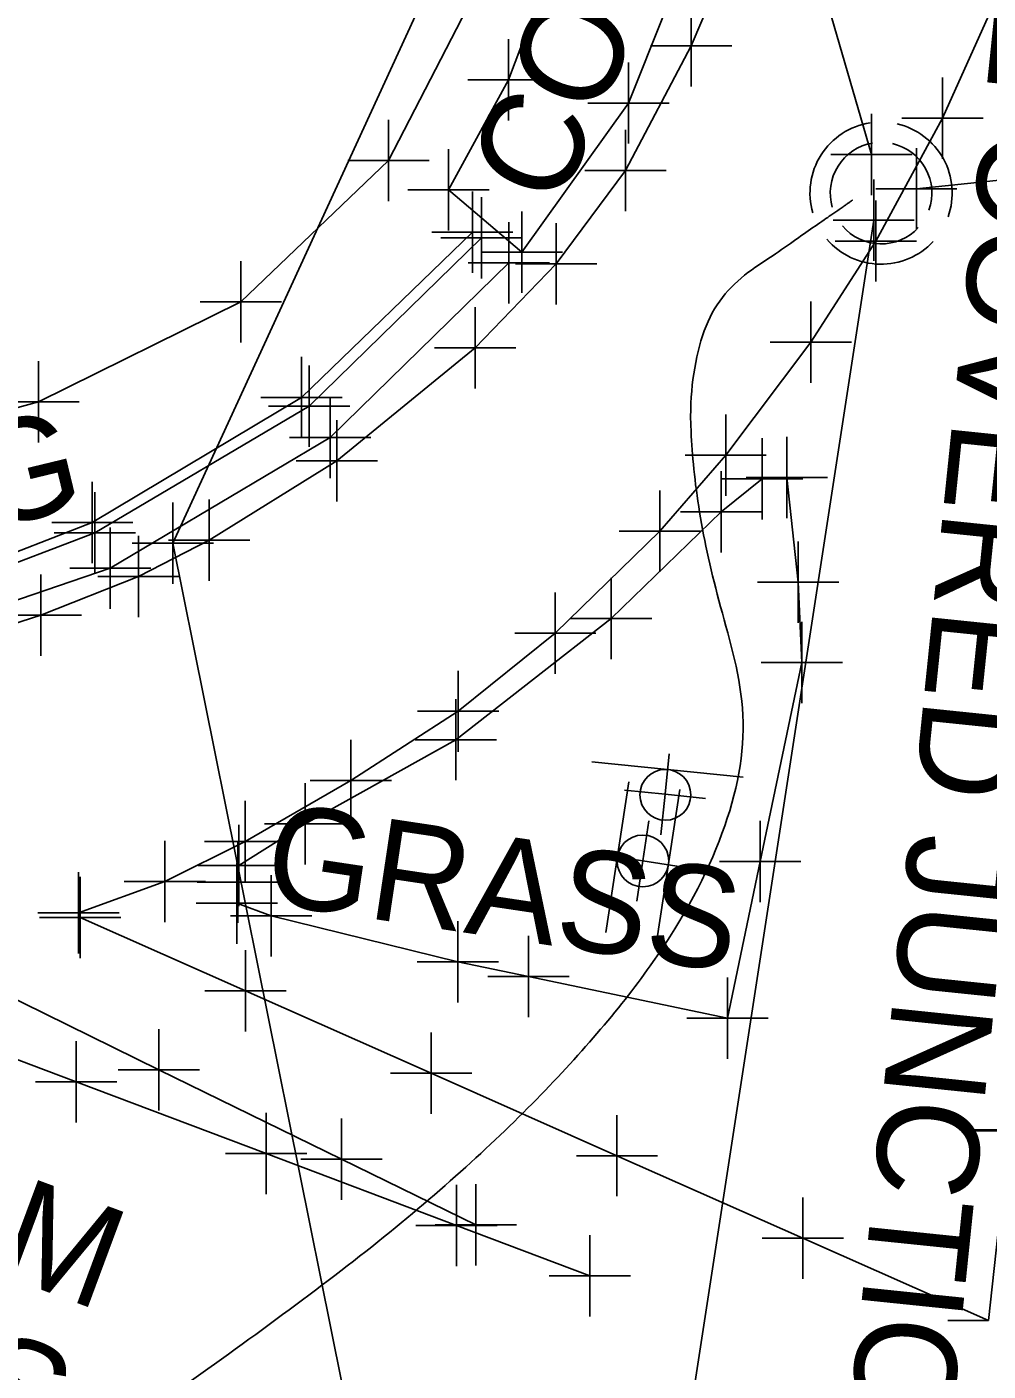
# Model space of a CAD drawing. Extents: x 0 to 1944463, y 0 to 420651.
# Drawn here: x 1942663.4 to 1942710.7, y 417899.8 to 417966 of the extents above; entities that cross this region are included whole.
import ezdxf

# ---------------------------------------------------------------- set-up
doc = ezdxf.new("R2010")
doc.units = 0
for name, color, linetype in [('SUR - DRG - Storm Sewer', 7, 'Continuous'), ('SUR - DRG - Storm Sewer - Points - Locators', 7, 'Continuous'), ('SUR - DRG - Storm Sewer Text', 7, 'Continuous'), ('SUR - DTM - Breaklines', 7, 'Continuous'), ('SUR - DTM - Breaklines - Points - Locators', 7, 'Continuous'), ('SUR - PROPERTY - Property Lines', 7, 'Continuous'), ('SUR - TR-CTRL - Pavement Marking', 7, 'Continuous'), ('SUR - TR-CTRL - Pavement Marking - Points - Locators', 7, 'Continuous'), ('SUR - TR-CTRL - Signs and Devices', 7, 'Continuous'), ('SUR - TR-CTRL - Signs and Devices - Points - Locators', 7, 'Continuous'), ('SUR - TRAN - Features', 7, 'Continuous'), ('SUR - TRAN - Features - Points - Locators', 7, 'Continuous'), ('SUR - TRAN - Features Text', 7, 'Continuous'), ('SUR - TRAN - Roads', 7, 'Continuous'), ('SUR - UTL - Water', 7, 'Continuous'), ('SUR - UTL - Water - Points - Locators', 7, 'Continuous'), ('SUR - VEG - Features Text', 7, 'Continuous')]:
    doc.layers.add(name, color=color, linetype=linetype)

msp = doc.modelspace()

# ---------------------------------------------------------------- linework, layer by layer
at = {"layer": 'SUR - DRG - Storm Sewer'}
for points in [[(1942697.74, 417984.43), (1942704.94, 417959.68)], [(1942707.15, 417957.98), (1942765.52, 417964.09)], [(1942684.47, 417822.65), (1942705.05, 417956.44)]]:
    msp.add_lwpolyline(points, dxfattribs=at)
for radius, start, end in [(3.5, 98.95945, 196.2542), (3.5, 340.55316, 76.99944), (2.5, 99.76186, 196.20006), (2.5, 340.55043, 77.09543), (2.5, 220.31418, 317.14876), (3.5, 220.39621, 317.18929)]:
    msp.add_arc((1942705.415, 417957.776), radius, start, end, dxfattribs=at)
at = {"layer": 'SUR - DRG - Storm Sewer - Points - Locators'}
for p, q in [((1942704.94, 417959.68), (1942704.94, 417961.68)), ((1942704.94, 417959.68), (1942702.94, 417959.68)), ((1942704.94, 417959.68), (1942706.94, 417959.68)), ((1942704.94, 417959.68), (1942704.94, 417957.68)), ((1942707.15, 417957.98), (1942707.15, 417959.98)), ((1942705.05, 417956.44), (1942705.05, 417958.44)), ((1942707.15, 417957.98), (1942705.15, 417957.98)), ((1942707.15, 417957.98), (1942709.15, 417957.98)), ((1942707.15, 417957.98), (1942707.15, 417955.98)), ((1942705.05, 417956.44), (1942703.05, 417956.44)), ((1942705.05, 417956.44), (1942707.05, 417956.44)), ((1942705.05, 417956.44), (1942705.05, 417954.44))]:
    msp.add_line(p, q, dxfattribs=at)
at = {"layer": 'SUR - DRG - Storm Sewer Text'}
msp.add_open_spline([(1942669.882, 417898.211), (1942702.516, 417920.534), (1942693.666, 417950.237), (1942704, 417957.423), (1942704, 417957.423)], degree=2, dxfattribs=at)
at = {"layer": 'SUR - DTM - Breaklines'}
msp.add_lwpolyline([(1942685.297, 417955.859), (1942676.889, 417947.714), (1942666.594, 417941.573), (1942660.843, 417939.335), (1942656.509, 417938.363), (1942649.358, 417937.437), (1942636.623, 417938.399), (1942632.036, 417939.625), (1942629.744, 417940.346)], dxfattribs=at)
at = {"layer": 'SUR - DTM - Breaklines - Points - Locators'}
for p, q in [((1942685.297, 417955.859), (1942685.297, 417957.859)), ((1942685.297, 417955.859), (1942683.297, 417955.859)), ((1942685.297, 417955.859), (1942687.297, 417955.859)), ((1942685.297, 417955.859), (1942685.297, 417953.859)), ((1942676.889, 417947.714), (1942676.889, 417949.714)), ((1942676.889, 417947.714), (1942674.889, 417947.714)), ((1942676.889, 417947.714), (1942678.889, 417947.714)), ((1942676.889, 417947.714), (1942676.889, 417945.714)), ((1942666.594, 417941.573), (1942666.594, 417943.573)), ((1942666.594, 417941.573), (1942664.594, 417941.573)), ((1942666.594, 417941.573), (1942668.594, 417941.573)), ((1942666.594, 417941.573), (1942666.594, 417939.573))]:
    msp.add_line(p, q, dxfattribs=at)
at = {"layer": 'SUR - PROPERTY - Property Lines'}
for p, q in [((1942687.089, 417954.342), (1942687.089, 417956.342)), ((1942687.089, 417954.342), (1942685.089, 417954.342)), ((1942687.089, 417954.342), (1942689.089, 417954.342)), ((1942687.089, 417954.342), (1942687.089, 417952.342)), ((1942678.294, 417945.748), (1942678.294, 417947.748)), ((1942678.294, 417945.748), (1942676.294, 417945.748)), ((1942678.294, 417945.748), (1942680.294, 417945.748)), ((1942678.294, 417945.748), (1942678.294, 417943.748)), ((1942667.479, 417939.317), (1942667.479, 417941.317)), ((1942667.479, 417939.317), (1942665.479, 417939.317)), ((1942667.479, 417939.317), (1942669.479, 417939.317)), ((1942667.479, 417939.317), (1942667.479, 417937.317))]:
    msp.add_line(p, q, dxfattribs=at)
at = {"layer": 'SUR - TR-CTRL - Pavement Marking'}
for points in [[(1942665.913, 417922.363), (1942670.164, 417923.909), (1942674.114, 417925.872), (1942679.318, 417928.871), (1942684.604, 417932.279), (1942689.382, 417936.13), (1942694.525, 417941.14), (1942697.766, 417944.888), (1942701.955, 417950.442), (1942705.156, 417955.418), (1942708.434, 417961.464), (1942712.494, 417970.489), (1942714.857, 417977.11), (1942717.146, 417985.311), (1942718.352, 417990.527), (1942720.019, 417997.736), (1942720.824, 418003.396), (1942721.189, 418007.698)], [(1942645.587, 417933.58), (1942649.699, 417933.77), (1942653.296, 417934.12), (1942657.08, 417934.891), (1942660.635, 417935.908), (1942664.061, 417937.014), (1942668.862, 417938.918), (1942672.344, 417940.694), (1942678.623, 417944.602), (1942685.435, 417950.164), (1942689.424, 417954.288), (1942692.83, 417958.889), (1942696.065, 417965.023), (1942699.596, 417973.295), (1942702.808, 417982.766), (1942703.587, 417985.063), (1942706.084, 417994.747), (1942706.133, 417994.935), (1942707.497, 418001.805)], [(1942720.337, 417998.196), (1942719.42, 417988.238), (1942718.503, 417978.28), (1942717.586, 417968.322), (1942716.668, 417958.364), (1942716.027, 417951.404), (1942714.949, 417941.463), (1942713.87, 417931.521), (1942712.791, 417921.579), (1942711.713, 417911.638), (1942710.701, 417902.312), (1942701.559, 417906.365), (1942692.417, 417910.417), (1942683.275, 417914.47), (1942674.133, 417918.522), (1942665.998, 417922.128)], [(1942660.891, 417919.045), (1942669.872, 417914.647), (1942678.853, 417910.249), (1942685.47, 417907.01)], [(1942656.446, 417917.584), (1942665.801, 417914.052), (1942675.156, 417910.519), (1942684.512, 417906.987), (1942691.074, 417904.509)]]:
    msp.add_lwpolyline(points, dxfattribs=at)
at = {"layer": 'SUR - TR-CTRL - Pavement Marking - Points - Locators'}
for p, q in [((1942696.065, 417965.023), (1942696.065, 417967.023)), ((1942696.065, 417965.023), (1942694.065, 417965.023)), ((1942696.065, 417965.023), (1942698.065, 417965.023)), ((1942696.065, 417965.023), (1942696.065, 417963.023)), ((1942708.434, 417961.464), (1942708.434, 417963.464)), ((1942692.83, 417958.889), (1942692.83, 417960.889)), ((1942708.434, 417961.464), (1942706.434, 417961.464)), ((1942708.434, 417961.464), (1942710.434, 417961.464)), ((1942708.434, 417961.464), (1942708.434, 417959.464)), ((1942692.83, 417958.889), (1942690.83, 417958.889)), ((1942692.83, 417958.889), (1942694.83, 417958.889)), ((1942692.83, 417958.889), (1942692.83, 417956.889)), ((1942705.156, 417955.418), (1942705.156, 417957.418)), ((1942689.424, 417954.288), (1942689.424, 417956.288)), ((1942705.156, 417955.418), (1942703.156, 417955.418)), ((1942705.156, 417955.418), (1942707.156, 417955.418)), ((1942705.156, 417955.418), (1942705.156, 417953.418)), ((1942689.424, 417954.288), (1942687.424, 417954.288)), ((1942689.424, 417954.288), (1942691.424, 417954.288)), ((1942689.424, 417954.288), (1942689.424, 417952.288)), ((1942701.955, 417950.442), (1942701.955, 417952.442)), ((1942685.435, 417950.164), (1942685.435, 417952.164)), ((1942701.955, 417950.442), (1942699.955, 417950.442)), ((1942701.955, 417950.442), (1942703.955, 417950.442)), ((1942701.955, 417950.442), (1942701.955, 417948.442)), ((1942685.435, 417950.164), (1942683.435, 417950.164)), ((1942685.435, 417950.164), (1942687.435, 417950.164)), ((1942685.435, 417950.164), (1942685.435, 417948.164)), ((1942678.623, 417944.602), (1942678.623, 417946.602)), ((1942697.766, 417944.888), (1942697.766, 417946.888)), ((1942678.623, 417944.602), (1942676.623, 417944.602)), ((1942678.623, 417944.602), (1942680.623, 417944.602)), ((1942678.623, 417944.602), (1942678.623, 417942.602)), ((1942697.766, 417944.888), (1942695.766, 417944.888)), ((1942697.766, 417944.888), (1942699.766, 417944.888)), ((1942697.766, 417944.888), (1942697.766, 417942.888)), ((1942694.525, 417941.14), (1942694.525, 417943.14)), ((1942672.344, 417940.694), (1942672.344, 417942.694)), ((1942694.525, 417941.14), (1942692.525, 417941.14)), ((1942694.525, 417941.14), (1942696.525, 417941.14)), ((1942694.525, 417941.14), (1942694.525, 417939.14)), ((1942668.862, 417938.918), (1942668.862, 417940.918)), ((1942672.344, 417940.694), (1942670.344, 417940.694)), ((1942672.344, 417940.694), (1942674.344, 417940.694)), ((1942672.344, 417940.694), (1942672.344, 417938.694)), ((1942664.061, 417937.014), (1942664.061, 417939.014)), ((1942668.862, 417938.918), (1942666.862, 417938.918)), ((1942668.862, 417938.918), (1942670.862, 417938.918)), ((1942668.862, 417938.918), (1942668.862, 417936.918)), ((1942689.382, 417936.13), (1942689.382, 417938.13)), ((1942664.061, 417937.014), (1942662.061, 417937.014)), ((1942664.061, 417937.014), (1942666.061, 417937.014)), ((1942664.061, 417937.014), (1942664.061, 417935.014)), ((1942689.382, 417936.13), (1942687.382, 417936.13)), ((1942689.382, 417936.13), (1942691.382, 417936.13)), ((1942689.382, 417936.13), (1942689.382, 417934.13)), ((1942684.604, 417932.279), (1942684.604, 417934.279)), ((1942684.604, 417932.279), (1942682.604, 417932.279)), ((1942684.604, 417932.279), (1942686.604, 417932.279)), ((1942684.604, 417932.279), (1942684.604, 417930.279)), ((1942679.318, 417928.871), (1942679.318, 417930.871)), ((1942679.318, 417928.871), (1942677.318, 417928.871)), ((1942679.318, 417928.871), (1942681.318, 417928.871)), ((1942679.318, 417928.871), (1942679.318, 417926.871)), ((1942674.114, 417925.872), (1942674.114, 417927.872)), ((1942670.164, 417923.909), (1942670.164, 417925.909)), ((1942674.114, 417925.872), (1942672.114, 417925.872)), ((1942674.114, 417925.872), (1942676.114, 417925.872)), ((1942674.114, 417925.872), (1942674.114, 417923.872)), ((1942665.913, 417922.363), (1942665.913, 417924.363)), ((1942665.998, 417922.128), (1942665.998, 417924.128)), ((1942670.164, 417923.909), (1942668.164, 417923.909)), ((1942670.164, 417923.909), (1942672.164, 417923.909)), ((1942670.164, 417923.909), (1942670.164, 417921.909)), ((1942665.913, 417922.363), (1942663.913, 417922.363)), ((1942665.998, 417922.128), (1942663.998, 417922.128)), ((1942665.913, 417922.363), (1942667.913, 417922.363)), ((1942665.913, 417922.363), (1942665.913, 417920.363)), ((1942665.998, 417922.128), (1942667.998, 417922.128)), ((1942665.998, 417922.128), (1942665.998, 417920.128)), ((1942674.133, 417918.522), (1942674.133, 417920.522)), ((1942674.133, 417918.522), (1942672.133, 417918.522)), ((1942674.133, 417918.522), (1942676.133, 417918.522)), ((1942674.133, 417918.522), (1942674.133, 417916.522)), ((1942669.872, 417914.647), (1942669.872, 417916.647)), ((1942665.801, 417914.052), (1942665.801, 417916.052)), ((1942683.275, 417914.47), (1942683.275, 417916.47)), ((1942669.872, 417914.647), (1942667.872, 417914.647)), ((1942669.872, 417914.647), (1942671.872, 417914.647)), ((1942669.872, 417914.647), (1942669.872, 417912.647)), ((1942665.801, 417914.052), (1942663.801, 417914.052)), ((1942665.801, 417914.052), (1942667.801, 417914.052)), ((1942665.801, 417914.052), (1942665.801, 417912.052)), ((1942683.275, 417914.47), (1942681.275, 417914.47)), ((1942683.275, 417914.47), (1942685.275, 417914.47)), ((1942683.275, 417914.47), (1942683.275, 417912.47)), ((1942675.156, 417910.519), (1942675.156, 417912.519)), ((1942678.853, 417910.249), (1942678.853, 417912.249)), ((1942692.417, 417910.417), (1942692.417, 417912.417)), ((1942711.713, 417911.638), (1942709.713, 417911.638)), ((1942711.936, 417911.681), (1942709.936, 417911.681)), ((1942675.156, 417910.519), (1942673.156, 417910.519)), ((1942675.156, 417910.519), (1942677.156, 417910.519)), ((1942675.156, 417910.519), (1942675.156, 417908.519)), ((1942678.853, 417910.249), (1942676.853, 417910.249)), ((1942678.853, 417910.249), (1942680.853, 417910.249)), ((1942678.853, 417910.249), (1942678.853, 417908.249)), ((1942692.417, 417910.417), (1942690.417, 417910.417)), ((1942692.417, 417910.417), (1942694.417, 417910.417)), ((1942692.417, 417910.417), (1942692.417, 417908.417)), ((1942684.512, 417906.987), (1942684.512, 417908.987)), ((1942685.47, 417907.01), (1942685.47, 417909.01)), ((1942701.559, 417906.365), (1942701.559, 417908.365)), ((1942684.512, 417906.987), (1942682.512, 417906.987)), ((1942685.47, 417907.01), (1942683.47, 417907.01)), ((1942684.512, 417906.987), (1942686.512, 417906.987)), ((1942684.512, 417906.987), (1942684.512, 417904.987)), ((1942685.47, 417907.01), (1942687.47, 417907.01)), ((1942685.47, 417907.01), (1942685.47, 417905.01)), ((1942691.074, 417904.509), (1942691.074, 417906.509)), ((1942701.559, 417906.365), (1942699.559, 417906.365)), ((1942701.559, 417906.365), (1942703.559, 417906.365)), ((1942701.559, 417906.365), (1942701.559, 417904.365)), ((1942691.074, 417904.509), (1942689.074, 417904.509)), ((1942691.074, 417904.509), (1942693.074, 417904.509)), ((1942691.074, 417904.509), (1942691.074, 417902.509)), ((1942710.701, 417902.312), (1942708.701, 417902.312))]:
    msp.add_line(p, q, dxfattribs=at)
at = {"layer": 'SUR - TR-CTRL - Signs and Devices'}
for p, q in [((1942691.173, 417929.797), (1942698.634, 417929.039)), ((1942691.869, 417921.404), (1942692.997, 417928.818)), ((1942694.383, 417921.022), (1942695.511, 417928.436))]:
    msp.add_line(p, q, dxfattribs=at)
for centre, radius in [((1942694.799, 417928.172), 1.25), ((1942693.69, 417924.92), 1.272)]:
    msp.add_circle(centre, radius, dxfattribs=at)
at = {"layer": 'SUR - TR-CTRL - Signs and Devices - Points - Locators'}
for p, q in [((1942694.78, 417928.2), (1942694.982, 417930.19)), ((1942694.78, 417928.2), (1942692.79, 417928.402)), ((1942694.78, 417928.2), (1942694.578, 417926.21)), ((1942694.78, 417928.2), (1942696.77, 417927.998)), ((1942693.69, 417924.92), (1942693.991, 417926.897)), ((1942693.69, 417924.92), (1942691.713, 417925.221)), ((1942693.69, 417924.92), (1942693.389, 417922.943)), ((1942693.69, 417924.92), (1942695.667, 417924.619))]:
    msp.add_line(p, q, dxfattribs=at)
at = {"layer": 'SUR - TRAN - Features'}
for points in [[(1942681.17, 417959.383), (1942673.903, 417952.428), (1942663.948, 417947.512), (1942659.162, 417946.199), (1942648.806, 417945.321), (1942636.691, 417947.474), (1942596.65, 417962.462), (1942571.454, 417971.669), (1942525.793, 417989.287)], [(1942681.17, 417959.383), (1942686.591, 417969.881), (1942690.596, 417982.098)], [(1942698.386, 417980.747), (1942692.832, 417981.232), (1942690.312, 417971.933), (1942687.08, 417963.343), (1942684.118, 417957.933), (1942687.733, 417954.87), (1942692.983, 417962.208), (1942696.553, 417971.171), (1942698.406, 417980.646)], [(1942685.749, 417955.578), (1942677.272, 417947.294), (1942666.721, 417941.065), (1942660.943, 417938.856), (1942656.499, 417937.782), (1942649.437, 417936.944), (1942636.754, 417937.883), (1942629.503, 417939.942)], [(1942700.77, 417943.776), (1942701.33, 417938.63), (1942701.511, 417934.674), (1942699.462, 417924.886), (1942697.85, 417917.183), (1942688.062, 417919.232), (1942684.578, 417919.961), (1942675.401, 417922.221), (1942673.701, 417922.845), (1942673.755, 417923.876), (1942673.798, 417924.691)], [(1942673.798, 417924.691), (1942677.071, 417926.747), (1942684.481, 417930.884), (1942692.136, 417936.843), (1942697.55, 417942.101), (1942699.563, 417943.721), (1942700.77, 417943.776)]]:
    msp.add_lwpolyline(points, dxfattribs=at)
at = {"layer": 'SUR - TRAN - Features - Points - Locators'}
for p, q in [((1942687.08, 417963.343), (1942687.08, 417965.343)), ((1942692.983, 417962.208), (1942692.983, 417964.208)), ((1942687.08, 417963.343), (1942685.08, 417963.343)), ((1942687.08, 417963.343), (1942689.08, 417963.343)), ((1942687.08, 417963.343), (1942687.08, 417961.343)), ((1942692.983, 417962.208), (1942690.983, 417962.208)), ((1942692.983, 417962.208), (1942694.983, 417962.208)), ((1942692.983, 417962.208), (1942692.983, 417960.208)), ((1942681.17, 417959.383), (1942681.17, 417961.383)), ((1942684.118, 417957.933), (1942684.118, 417959.933)), ((1942681.17, 417959.383), (1942679.17, 417959.383)), ((1942681.17, 417959.383), (1942683.17, 417959.383)), ((1942681.17, 417959.383), (1942681.17, 417957.383)), ((1942684.118, 417957.933), (1942682.118, 417957.933)), ((1942684.118, 417957.933), (1942686.118, 417957.933)), ((1942684.118, 417957.933), (1942684.118, 417955.933)), ((1942685.749, 417955.578), (1942685.749, 417957.578)), ((1942687.733, 417954.87), (1942687.733, 417956.87)), ((1942685.749, 417955.578), (1942683.749, 417955.578)), ((1942685.749, 417955.578), (1942687.749, 417955.578)), ((1942685.749, 417955.578), (1942685.749, 417953.578)), ((1942687.733, 417954.87), (1942685.733, 417954.87)), ((1942687.733, 417954.87), (1942689.733, 417954.87)), ((1942687.733, 417954.87), (1942687.733, 417952.87)), ((1942673.903, 417952.428), (1942673.903, 417954.428)), ((1942673.903, 417952.428), (1942671.903, 417952.428)), ((1942673.903, 417952.428), (1942675.903, 417952.428)), ((1942673.903, 417952.428), (1942673.903, 417950.428)), ((1942663.948, 417947.512), (1942663.948, 417949.512)), ((1942677.272, 417947.294), (1942677.272, 417949.294)), ((1942663.948, 417947.512), (1942661.948, 417947.512)), ((1942663.948, 417947.512), (1942665.948, 417947.512)), ((1942663.948, 417947.512), (1942663.948, 417945.512)), ((1942677.272, 417947.294), (1942675.272, 417947.294)), ((1942677.272, 417947.294), (1942679.272, 417947.294)), ((1942677.272, 417947.294), (1942677.272, 417945.294)), ((1942699.563, 417943.721), (1942699.563, 417945.721)), ((1942700.77, 417943.776), (1942700.77, 417945.776)), ((1942700.77, 417943.776), (1942700.77, 417945.776)), ((1942697.55, 417942.101), (1942697.55, 417944.101)), ((1942699.563, 417943.721), (1942697.563, 417943.721)), ((1942700.77, 417943.776), (1942698.77, 417943.776)), ((1942700.77, 417943.776), (1942698.77, 417943.776)), ((1942699.563, 417943.721), (1942701.563, 417943.721)), ((1942699.563, 417943.721), (1942699.563, 417941.721)), ((1942700.77, 417943.776), (1942702.77, 417943.776)), ((1942700.77, 417943.776), (1942700.77, 417941.776)), ((1942700.77, 417943.776), (1942702.77, 417943.776)), ((1942700.77, 417943.776), (1942700.77, 417941.776)), ((1942666.721, 417941.065), (1942666.721, 417943.065)), ((1942697.55, 417942.101), (1942695.55, 417942.101)), ((1942697.55, 417942.101), (1942699.55, 417942.101)), ((1942697.55, 417942.101), (1942697.55, 417940.101)), ((1942666.721, 417941.065), (1942664.721, 417941.065)), ((1942666.721, 417941.065), (1942668.721, 417941.065)), ((1942666.721, 417941.065), (1942666.721, 417939.065)), ((1942701.33, 417938.63), (1942701.33, 417940.63)), ((1942692.136, 417936.843), (1942692.136, 417938.843)), ((1942701.33, 417938.63), (1942699.33, 417938.63)), ((1942701.33, 417938.63), (1942703.33, 417938.63)), ((1942701.33, 417938.63), (1942701.33, 417936.63)), ((1942692.136, 417936.843), (1942690.136, 417936.843)), ((1942692.136, 417936.843), (1942694.136, 417936.843)), ((1942692.136, 417936.843), (1942692.136, 417934.843)), ((1942701.511, 417934.674), (1942701.511, 417936.674)), ((1942701.511, 417934.674), (1942699.511, 417934.674)), ((1942701.511, 417934.674), (1942703.511, 417934.674)), ((1942701.511, 417934.674), (1942701.511, 417932.674)), ((1942684.481, 417930.884), (1942684.481, 417932.884)), ((1942684.481, 417930.884), (1942682.481, 417930.884)), ((1942684.481, 417930.884), (1942686.481, 417930.884)), ((1942684.481, 417930.884), (1942684.481, 417928.884)), ((1942677.071, 417926.747), (1942677.071, 417928.747)), ((1942673.798, 417924.691), (1942673.798, 417926.691)), ((1942673.798, 417924.691), (1942673.798, 417926.691)), ((1942677.071, 417926.747), (1942675.071, 417926.747)), ((1942677.071, 417926.747), (1942679.071, 417926.747)), ((1942677.071, 417926.747), (1942677.071, 417924.747)), ((1942699.462, 417924.886), (1942699.462, 417926.886)), ((1942673.755, 417923.876), (1942673.755, 417925.876)), ((1942673.798, 417924.691), (1942671.798, 417924.691)), ((1942673.798, 417924.691), (1942671.798, 417924.691)), ((1942673.701, 417922.845), (1942673.701, 417924.845)), ((1942673.798, 417924.691), (1942675.798, 417924.691)), ((1942673.798, 417924.691), (1942673.798, 417922.691)), ((1942673.798, 417924.691), (1942675.798, 417924.691)), ((1942673.798, 417924.691), (1942673.798, 417922.691)), ((1942699.462, 417924.886), (1942697.462, 417924.886)), ((1942699.462, 417924.886), (1942701.462, 417924.886)), ((1942699.462, 417924.886), (1942699.462, 417922.886)), ((1942673.755, 417923.876), (1942671.755, 417923.876)), ((1942673.755, 417923.876), (1942675.755, 417923.876)), ((1942673.755, 417923.876), (1942673.755, 417921.876)), ((1942675.401, 417922.221), (1942675.401, 417924.221)), ((1942673.701, 417922.845), (1942671.701, 417922.845)), ((1942673.701, 417922.845), (1942675.701, 417922.845)), ((1942673.701, 417922.845), (1942673.701, 417920.845)), ((1942675.401, 417922.221), (1942673.401, 417922.221)), ((1942675.401, 417922.221), (1942677.401, 417922.221)), ((1942675.401, 417922.221), (1942675.401, 417920.221)), ((1942684.578, 417919.961), (1942684.578, 417921.961)), ((1942688.062, 417919.232), (1942688.062, 417921.232)), ((1942684.578, 417919.961), (1942682.578, 417919.961)), ((1942684.578, 417919.961), (1942686.578, 417919.961)), ((1942684.578, 417919.961), (1942684.578, 417917.961)), ((1942688.062, 417919.232), (1942686.062, 417919.232)), ((1942688.062, 417919.232), (1942690.062, 417919.232)), ((1942688.062, 417919.232), (1942688.062, 417917.232)), ((1942697.85, 417917.183), (1942697.85, 417919.183)), ((1942697.85, 417917.183), (1942695.85, 417917.183)), ((1942697.85, 417917.183), (1942699.85, 417917.183)), ((1942697.85, 417917.183), (1942697.85, 417915.183))]:
    msp.add_line(p, q, dxfattribs=at)
at = {"layer": 'SUR - TRAN - Roads'}
msp.add_lwpolyline([(1942687.089, 417954.342), (1942678.294, 417945.748), (1942667.479, 417939.317), (1942658.58, 417936.295), (1942649.658, 417935.066), (1942648.254, 417936.887)], dxfattribs=at)
at = {"layer": 'SUR - UTL - Water'}
for points in [[(1942685.588, 418011.249), (1942687.533, 418010.995), (1942683.43, 417968.563), (1942670.552, 417940.554)], [(1942670.552, 417940.554), (1942693.939, 417824.446)]]:
    msp.add_lwpolyline(points, dxfattribs=at)
at = {"layer": 'SUR - UTL - Water - Points - Locators'}
for q in [(1942670.552, 417942.554), (1942670.552, 417942.554), (1942668.552, 417940.554), (1942668.552, 417940.554), (1942672.552, 417940.554), (1942670.552, 417938.554), (1942672.552, 417940.554), (1942670.552, 417938.554)]:
    msp.add_line((1942670.552, 417940.554), q, dxfattribs=at)

# ---------------------------------------------------------------- texts
at = {"layer": 'SUR - DRG - Storm Sewer Text'}
for s, rotation, p in [('INACCESSIBLE COVERED JUNCTION', 264.11419, (1942715.602, 418011.359)), ('INVERTS FROM', 339.62195, (1942619.534, 417920.369)), (' CONST. PLANS', 339.62195, (1942616.603, 417913.458))]:
    msp.add_text(s, height=4.99999, rotation=rotation, dxfattribs=at).set_placement(p)
at = {"layer": 'SUR - TRAN - Features Text'}
for s, rotation, p in [('CONC.', 66.68809, (1942689.571, 417956.945)), ('C&G', 13.58547, (1942652.3, 417938.997))]:
    msp.add_text(s, height=5, rotation=rotation, dxfattribs=at).set_placement(p)
at = {"layer": 'SUR - VEG - Features Text'}
msp.add_text('GRASS', height=5, rotation=351.48625, dxfattribs=at).set_placement((1942674.897, 417922.891))

doc.saveas('drawing.dxf')
